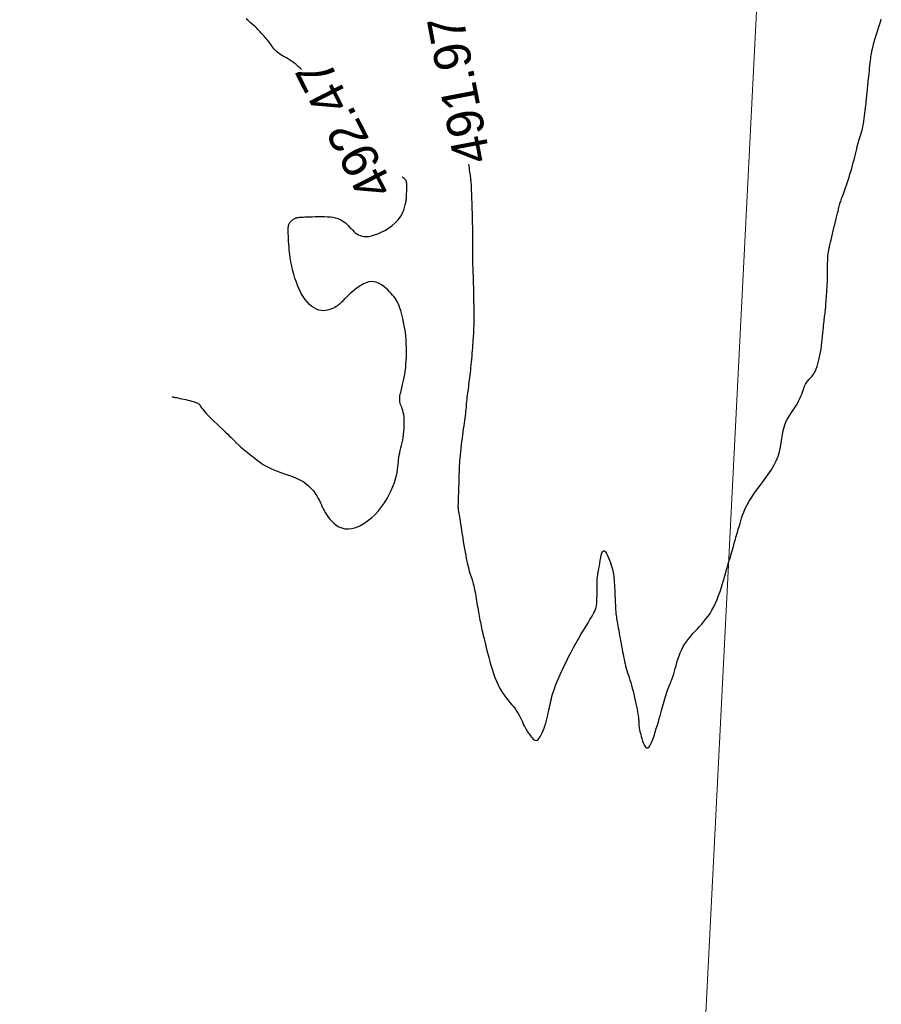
# Model space of a CAD drawing. Header units: millimetres. Extents: x 32690613 to 32693367, y 5343692 to 5344708.
# Tile 437 of 656: x 32692783 to 32692807, y 5344152 to 5344179. Entities that reach past the tile are written whole.
import ezdxf
from ezdxf.enums import TextEntityAlignment as Align

# ---------------------------------------------------------------- set-up
doc = ezdxf.new("R2010")
doc.units = ezdxf.units.MM
doc.header["$LTSCALE"] = 20
doc.layers.get('0').update_dxf_attribs({"lineweight": 18})
doc.layers.get('Defpoints').update_dxf_attribs({"color": 11, "lineweight": 18})
doc.layers.add('02-DGM_HL_492.00', color=82, linetype='Continuous')
doc.layers.add('02-DGM_HL_492.50', color=92, linetype='Continuous')

# ---------------------------------------------------------------- blocks, each defined once
blk = doc.blocks.new('A$C78070446')
blk.add_line((4470080.727, 5342716.075), (4470043.074, 5342296.396))

msp = doc.modelspace()

# ---------------------------------------------------------------- linework, layer by layer
at = {"layer": '02-DGM_HL_492.00', "elevation": 492, "flags": 128}
msp.add_lwpolyline([(32692795.276, 5344174.963), (32692795.28, 5344174.925), (32692795.288, 5344174.859), (32692795.296, 5344174.8), (32692795.302, 5344174.749), (32692795.309, 5344174.704), (32692795.315, 5344174.664), (32692795.32, 5344174.629), (32692795.325, 5344174.597), (32692795.329, 5344174.567), (32692795.332, 5344174.538), (32692795.335, 5344174.511), (32692795.338, 5344174.482), (32692795.34, 5344174.452), (32692795.342, 5344174.418), (32692795.344, 5344174.381), (32692795.346, 5344174.337), (32692795.348, 5344174.287), (32692795.35, 5344174.229), (32692795.353, 5344174.162), (32692795.356, 5344174.087), (32692795.359, 5344174.006), (32692795.362, 5344173.919), (32692795.365, 5344173.827), (32692795.368, 5344173.732), (32692795.371, 5344173.635), (32692795.374, 5344173.537), (32692795.376, 5344173.44), (32692795.378, 5344173.344), (32692795.379, 5344173.25), (32692795.381, 5344173.159), (32692795.382, 5344173.074), (32692795.382, 5344172.993), (32692795.383, 5344172.919), (32692795.383, 5344172.852), (32692795.383, 5344172.794), (32692795.383, 5344172.743), (32692795.383, 5344172.698), (32692795.383, 5344172.658), (32692795.382, 5344172.623), (32692795.382, 5344172.59), (32692795.382, 5344172.559), (32692795.381, 5344172.529), (32692795.381, 5344172.499), (32692795.381, 5344172.468), (32692795.382, 5344172.434), (32692795.382, 5344172.397), (32692795.383, 5344172.356), (32692795.384, 5344172.31), (32692795.385, 5344172.258), (32692795.387, 5344172.2), (32692795.389, 5344172.134), (32692795.392, 5344172.062), (32692795.394, 5344171.986), (32692795.397, 5344171.908), (32692795.4, 5344171.83), (32692795.402, 5344171.754), (32692795.405, 5344171.682), (32692795.407, 5344171.615), (32692795.409, 5344171.556), (32692795.41, 5344171.502), (32692795.411, 5344171.452), (32692795.412, 5344171.404), (32692795.413, 5344171.357), (32692795.413, 5344171.307), (32692795.414, 5344171.254), (32692795.414, 5344171.195), (32692795.415, 5344171.129), (32692795.415, 5344171.057), (32692795.416, 5344170.981), (32692795.416, 5344170.903), (32692795.416, 5344170.825), (32692795.416, 5344170.748), (32692795.416, 5344170.674), (32692795.416, 5344170.605), (32692795.415, 5344170.542), (32692795.414, 5344170.484), (32692795.412, 5344170.43), (32692795.41, 5344170.378), (32692795.407, 5344170.327), (32692795.404, 5344170.274), (32692795.4, 5344170.218), (32692795.396, 5344170.158), (32692795.391, 5344170.093), (32692795.386, 5344170.022), (32692795.38, 5344169.948), (32692795.373, 5344169.871), (32692795.367, 5344169.792), (32692795.36, 5344169.713), (32692795.353, 5344169.634), (32692795.345, 5344169.557), (32692795.338, 5344169.481), (32692795.331, 5344169.409), (32692795.324, 5344169.338), (32692795.316, 5344169.269), (32692795.308, 5344169.202), (32692795.301, 5344169.137), (32692795.293, 5344169.072), (32692795.285, 5344169.009), (32692795.277, 5344168.947), (32692795.269, 5344168.885), (32692795.26, 5344168.824), (32692795.252, 5344168.765), (32692795.245, 5344168.706), (32692795.237, 5344168.648), (32692795.231, 5344168.592), (32692795.225, 5344168.536), (32692795.219, 5344168.482), (32692795.214, 5344168.428), (32692795.21, 5344168.374), (32692795.205, 5344168.32), (32692795.2, 5344168.265), (32692795.195, 5344168.209), (32692795.189, 5344168.15), (32692795.182, 5344168.088), (32692795.173, 5344168.024), (32692795.164, 5344167.956), (32692795.154, 5344167.885), (32692795.143, 5344167.811), (32692795.132, 5344167.733), (32692795.12, 5344167.652), (32692795.109, 5344167.567), (32692795.097, 5344167.478), (32692795.086, 5344167.386), (32692795.075, 5344167.292), (32692795.064, 5344167.198), (32692795.055, 5344167.105), (32692795.046, 5344167.016), (32692795.038, 5344166.932), (32692795.031, 5344166.856), (32692795.026, 5344166.788), (32692795.022, 5344166.73), (32692795.019, 5344166.68), (32692795.017, 5344166.635), (32692795.015, 5344166.593), (32692795.014, 5344166.549), (32692795.013, 5344166.503), (32692795.012, 5344166.45), (32692795.01, 5344166.388), (32692795.008, 5344166.316), (32692795.005, 5344166.234), (32692795.002, 5344166.148), (32692794.999, 5344166.058), (32692794.996, 5344165.969), (32692794.993, 5344165.884), (32692794.99, 5344165.806), (32692794.988, 5344165.737), (32692794.987, 5344165.681), (32692794.986, 5344165.636), (32692794.986, 5344165.6), (32692794.987, 5344165.572), (32692794.988, 5344165.551), (32692794.99, 5344165.534), (32692794.992, 5344165.52), (32692794.994, 5344165.507), (32692794.997, 5344165.494), (32692795, 5344165.479), (32692795.003, 5344165.461), (32692795.008, 5344165.438), (32692795.013, 5344165.408), (32692795.019, 5344165.371), (32692795.026, 5344165.325), (32692795.035, 5344165.269), (32692795.046, 5344165.201), (32692795.057, 5344165.123), (32692795.07, 5344165.037), (32692795.084, 5344164.945), (32692795.099, 5344164.848), (32692795.115, 5344164.749), (32692795.131, 5344164.65), (32692795.147, 5344164.551), (32692795.163, 5344164.456), (32692795.18, 5344164.363), (32692795.196, 5344164.275), (32692795.213, 5344164.191), (32692795.23, 5344164.111), (32692795.246, 5344164.036), (32692795.263, 5344163.966), (32692795.28, 5344163.901), (32692795.296, 5344163.842), (32692795.313, 5344163.787), (32692795.329, 5344163.736), (32692795.345, 5344163.688), (32692795.36, 5344163.64), (32692795.375, 5344163.594), (32692795.39, 5344163.546), (32692795.403, 5344163.497), (32692795.416, 5344163.445), (32692795.429, 5344163.39), (32692795.44, 5344163.333), (32692795.452, 5344163.275), (32692795.462, 5344163.215), (32692795.473, 5344163.154), (32692795.483, 5344163.092), (32692795.494, 5344163.03), (32692795.504, 5344162.968), (32692795.514, 5344162.906), (32692795.524, 5344162.845), (32692795.535, 5344162.784), (32692795.545, 5344162.725), (32692795.555, 5344162.666), (32692795.566, 5344162.61), (32692795.576, 5344162.555), (32692795.586, 5344162.502), (32692795.597, 5344162.45), (32692795.608, 5344162.399), (32692795.619, 5344162.348), (32692795.63, 5344162.295), (32692795.642, 5344162.241), (32692795.655, 5344162.184), (32692795.669, 5344162.124), (32692795.684, 5344162.06), (32692795.699, 5344161.992), (32692795.716, 5344161.919), (32692795.735, 5344161.841), (32692795.755, 5344161.759), (32692795.777, 5344161.671), (32692795.8, 5344161.579), (32692795.826, 5344161.481), (32692795.855, 5344161.377), (32692795.885, 5344161.269), (32692795.918, 5344161.16), (32692795.954, 5344161.049), (32692795.993, 5344160.94), (32692796.035, 5344160.834), (32692796.081, 5344160.732), (32692796.129, 5344160.636), (32692796.181, 5344160.548), (32692796.236, 5344160.467), (32692796.292, 5344160.392), (32692796.348, 5344160.322), (32692796.404, 5344160.255), (32692796.457, 5344160.192), (32692796.508, 5344160.13), (32692796.555, 5344160.069), (32692796.596, 5344160.008), (32692796.633, 5344159.948), (32692796.666, 5344159.889), (32692796.695, 5344159.831), (32692796.722, 5344159.775), (32692796.746, 5344159.723), (32692796.768, 5344159.673), (32692796.789, 5344159.628), (32692796.809, 5344159.587), (32692796.828, 5344159.55), (32692796.848, 5344159.517), (32692796.867, 5344159.485), (32692796.887, 5344159.455), (32692796.907, 5344159.426), (32692796.927, 5344159.397), (32692796.949, 5344159.367), (32692796.971, 5344159.337), (32692796.995, 5344159.306), (32692797.02, 5344159.277), (32692797.045, 5344159.252), (32692797.071, 5344159.233), (32692797.097, 5344159.221), (32692797.124, 5344159.218), (32692797.152, 5344159.225), (32692797.18, 5344159.245), (32692797.207, 5344159.276), (32692797.235, 5344159.316), (32692797.262, 5344159.365), (32692797.289, 5344159.421), (32692797.314, 5344159.483), (32692797.339, 5344159.548), (32692797.362, 5344159.617), (32692797.383, 5344159.687), (32692797.403, 5344159.759), (32692797.422, 5344159.83), (32692797.439, 5344159.902), (32692797.455, 5344159.972), (32692797.471, 5344160.041), (32692797.485, 5344160.108), (32692797.498, 5344160.173), (32692797.511, 5344160.235), (32692797.525, 5344160.295), (32692797.539, 5344160.355), (32692797.555, 5344160.417), (32692797.573, 5344160.482), (32692797.595, 5344160.552), (32692797.621, 5344160.628), (32692797.652, 5344160.713), (32692797.689, 5344160.806), (32692797.732, 5344160.908), (32692797.779, 5344161.017), (32692797.831, 5344161.132), (32692797.888, 5344161.252), (32692797.948, 5344161.376), (32692798.011, 5344161.502), (32692798.078, 5344161.63), (32692798.147, 5344161.757), (32692798.218, 5344161.883), (32692798.288, 5344162.006), (32692798.357, 5344162.125), (32692798.423, 5344162.236), (32692798.486, 5344162.34), (32692798.543, 5344162.434), (32692798.594, 5344162.517), (32692798.637, 5344162.588), (32692798.673, 5344162.649), (32692798.703, 5344162.703), (32692798.726, 5344162.752), (32692798.745, 5344162.799), (32692798.759, 5344162.848), (32692798.77, 5344162.9), (32692798.777, 5344162.958), (32692798.782, 5344163.025), (32692798.784, 5344163.099), (32692798.786, 5344163.177), (32692798.786, 5344163.257), (32692798.786, 5344163.337), (32692798.786, 5344163.414), (32692798.786, 5344163.485), (32692798.787, 5344163.548), (32692798.79, 5344163.602), (32692798.794, 5344163.648), (32692798.799, 5344163.689), (32692798.805, 5344163.728), (32692798.812, 5344163.768), (32692798.821, 5344163.81), (32692798.83, 5344163.859), (32692798.839, 5344163.917), (32692798.85, 5344163.985), (32692798.861, 5344164.06), (32692798.873, 5344164.137), (32692798.887, 5344164.212), (32692798.903, 5344164.28), (32692798.92, 5344164.336), (32692798.94, 5344164.377), (32692798.962, 5344164.397), (32692798.987, 5344164.393), (32692799.014, 5344164.369), (32692799.042, 5344164.327), (32692799.071, 5344164.272), (32692799.099, 5344164.209), (32692799.126, 5344164.141), (32692799.151, 5344164.073), (32692799.173, 5344164.008), (32692799.191, 5344163.95), (32692799.206, 5344163.897), (32692799.219, 5344163.849), (32692799.229, 5344163.802), (32692799.237, 5344163.756), (32692799.244, 5344163.708), (32692799.249, 5344163.657), (32692799.254, 5344163.6), (32692799.258, 5344163.536), (32692799.263, 5344163.467), (32692799.267, 5344163.395), (32692799.27, 5344163.32), (32692799.274, 5344163.245), (32692799.277, 5344163.171), (32692799.28, 5344163.101), (32692799.282, 5344163.035), (32692799.284, 5344162.976), (32692799.287, 5344162.922), (32692799.289, 5344162.874), (32692799.291, 5344162.829), (32692799.294, 5344162.787), (32692799.297, 5344162.748), (32692799.3, 5344162.709), (32692799.304, 5344162.671), (32692799.309, 5344162.632), (32692799.315, 5344162.591), (32692799.321, 5344162.549), (32692799.329, 5344162.505), (32692799.337, 5344162.457), (32692799.346, 5344162.406), (32692799.356, 5344162.351), (32692799.367, 5344162.292), (32692799.379, 5344162.227), (32692799.391, 5344162.159), (32692799.404, 5344162.087), (32692799.418, 5344162.012), (32692799.432, 5344161.937), (32692799.446, 5344161.861), (32692799.459, 5344161.786), (32692799.473, 5344161.712), (32692799.486, 5344161.641), (32692799.499, 5344161.572), (32692799.511, 5344161.505), (32692799.525, 5344161.44), (32692799.538, 5344161.376), (32692799.553, 5344161.313), (32692799.568, 5344161.25), (32692799.585, 5344161.188), (32692799.603, 5344161.126), (32692799.622, 5344161.064), (32692799.642, 5344161), (32692799.663, 5344160.935), (32692799.685, 5344160.867), (32692799.707, 5344160.797), (32692799.729, 5344160.723), (32692799.751, 5344160.645), (32692799.773, 5344160.562), (32692799.794, 5344160.477), (32692799.814, 5344160.39), (32692799.833, 5344160.304), (32692799.851, 5344160.22), (32692799.867, 5344160.14), (32692799.881, 5344160.066), (32692799.893, 5344160), (32692799.903, 5344159.942), (32692799.91, 5344159.892), (32692799.916, 5344159.85), (32692799.92, 5344159.813), (32692799.923, 5344159.781), (32692799.925, 5344159.752), (32692799.926, 5344159.726), (32692799.927, 5344159.701), (32692799.928, 5344159.675), (32692799.93, 5344159.649), (32692799.932, 5344159.621), (32692799.936, 5344159.588), (32692799.941, 5344159.552), (32692799.949, 5344159.509), (32692799.959, 5344159.46), (32692799.972, 5344159.402), (32692799.989, 5344159.336), (32692800.008, 5344159.266), (32692800.031, 5344159.196), (32692800.056, 5344159.13), (32692800.084, 5344159.074), (32692800.113, 5344159.032), (32692800.144, 5344159.009), (32692800.176, 5344159.01), (32692800.21, 5344159.037), (32692800.243, 5344159.088), (32692800.277, 5344159.158), (32692800.311, 5344159.242), (32692800.344, 5344159.337), (32692800.376, 5344159.438), (32692800.407, 5344159.539), (32692800.435, 5344159.637), (32692800.462, 5344159.728), (32692800.486, 5344159.812), (32692800.509, 5344159.891), (32692800.53, 5344159.964), (32692800.551, 5344160.033), (32692800.57, 5344160.1), (32692800.589, 5344160.164), (32692800.607, 5344160.228), (32692800.625, 5344160.291), (32692800.644, 5344160.353), (32692800.662, 5344160.415), (32692800.68, 5344160.474), (32692800.698, 5344160.532), (32692800.716, 5344160.586), (32692800.733, 5344160.637), (32692800.75, 5344160.684), (32692800.767, 5344160.726), (32692800.784, 5344160.765), (32692800.801, 5344160.804), (32692800.817, 5344160.843), (32692800.834, 5344160.884), (32692800.851, 5344160.929), (32692800.869, 5344160.98), (32692800.887, 5344161.039), (32692800.905, 5344161.107), (32692800.925, 5344161.182), (32692800.947, 5344161.263), (32692800.971, 5344161.349), (32692800.998, 5344161.437), (32692801.028, 5344161.525), (32692801.062, 5344161.613), (32692801.1, 5344161.698), (32692801.143, 5344161.779), (32692801.19, 5344161.856), (32692801.241, 5344161.929), (32692801.295, 5344162), (32692801.351, 5344162.068), (32692801.409, 5344162.135), (32692801.468, 5344162.2), (32692801.528, 5344162.265), (32692801.588, 5344162.33), (32692801.648, 5344162.396), (32692801.707, 5344162.464), (32692801.764, 5344162.535), (32692801.821, 5344162.61), (32692801.875, 5344162.689), (32692801.927, 5344162.774), (32692801.977, 5344162.866), (32692802.024, 5344162.966), (32692802.068, 5344163.071), (32692802.11, 5344163.179), (32692802.148, 5344163.29), (32692802.184, 5344163.401), (32692802.218, 5344163.509), (32692802.249, 5344163.614), (32692802.278, 5344163.712), (32692802.304, 5344163.803), (32692802.329, 5344163.887), (32692802.351, 5344163.966), (32692802.373, 5344164.039), (32692802.393, 5344164.108), (32692802.412, 5344164.175), (32692802.431, 5344164.239), (32692802.449, 5344164.303), (32692802.468, 5344164.366), (32692802.486, 5344164.429), (32692802.504, 5344164.49), (32692802.521, 5344164.55), (32692802.538, 5344164.609), (32692802.554, 5344164.664), (32692802.57, 5344164.717), (32692802.584, 5344164.767), (32692802.597, 5344164.812), (32692802.61, 5344164.856), (32692802.622, 5344164.898), (32692802.635, 5344164.941), (32692802.648, 5344164.985), (32692802.662, 5344165.033), (32692802.677, 5344165.087), (32692802.694, 5344165.146), (32692802.714, 5344165.213), (32692802.737, 5344165.288), (32692802.765, 5344165.37), (32692802.799, 5344165.458), (32692802.839, 5344165.552), (32692802.888, 5344165.652), (32692802.945, 5344165.757), (32692803.014, 5344165.868), (32692803.093, 5344165.982), (32692803.18, 5344166.1), (32692803.272, 5344166.221), (32692803.365, 5344166.345), (32692803.456, 5344166.471), (32692803.542, 5344166.598), (32692803.619, 5344166.725), (32692803.684, 5344166.853), (32692803.734, 5344166.98), (32692803.772, 5344167.105), (32692803.8, 5344167.228), (32692803.821, 5344167.348), (32692803.838, 5344167.464), (32692803.855, 5344167.575), (32692803.874, 5344167.68), (32692803.898, 5344167.779), (32692803.929, 5344167.87), (32692803.967, 5344167.955), (32692804.01, 5344168.034), (32692804.055, 5344168.108), (32692804.103, 5344168.178), (32692804.15, 5344168.246), (32692804.195, 5344168.311), (32692804.236, 5344168.375), (32692804.273, 5344168.439), (32692804.305, 5344168.502), (32692804.333, 5344168.564), (32692804.358, 5344168.624), (32692804.38, 5344168.682), (32692804.399, 5344168.736), (32692804.418, 5344168.787), (32692804.435, 5344168.834), (32692804.452, 5344168.876), (32692804.469, 5344168.914), (32692804.485, 5344168.948), (32692804.502, 5344168.979), (32692804.52, 5344169.007), (32692804.537, 5344169.032), (32692804.556, 5344169.056), (32692804.576, 5344169.078), (32692804.596, 5344169.1), (32692804.618, 5344169.121), (32692804.64, 5344169.144), (32692804.662, 5344169.169), (32692804.685, 5344169.198), (32692804.709, 5344169.232), (32692804.732, 5344169.272), (32692804.755, 5344169.319), (32692804.778, 5344169.374), (32692804.8, 5344169.436), (32692804.822, 5344169.505), (32692804.842, 5344169.579), (32692804.862, 5344169.658), (32692804.88, 5344169.741), (32692804.896, 5344169.826), (32692804.911, 5344169.913), (32692804.924, 5344170.001), (32692804.934, 5344170.089), (32692804.944, 5344170.176), (32692804.952, 5344170.26), (32692804.959, 5344170.342), (32692804.966, 5344170.419), (32692804.972, 5344170.491), (32692804.978, 5344170.558), (32692804.984, 5344170.617), (32692804.99, 5344170.67), (32692804.996, 5344170.719), (32692805.001, 5344170.763), (32692805.007, 5344170.805), (32692805.013, 5344170.846), (32692805.018, 5344170.885), (32692805.023, 5344170.925), (32692805.028, 5344170.967), (32692805.032, 5344171.01), (32692805.036, 5344171.056), (32692805.04, 5344171.104), (32692805.044, 5344171.155), (32692805.048, 5344171.208), (32692805.052, 5344171.266), (32692805.057, 5344171.326), (32692805.061, 5344171.391), (32692805.066, 5344171.459), (32692805.071, 5344171.529), (32692805.075, 5344171.602), (32692805.079, 5344171.676), (32692805.083, 5344171.751), (32692805.086, 5344171.825), (32692805.088, 5344171.9), (32692805.089, 5344171.973), (32692805.089, 5344172.045), (32692805.089, 5344172.116), (32692805.089, 5344172.186), (32692805.09, 5344172.254), (32692805.091, 5344172.321), (32692805.094, 5344172.386), (32692805.099, 5344172.449), (32692805.105, 5344172.511), (32692805.114, 5344172.573), (32692805.124, 5344172.634), (32692805.136, 5344172.697), (32692805.15, 5344172.761), (32692805.166, 5344172.829), (32692805.183, 5344172.9), (32692805.201, 5344172.976), (32692805.221, 5344173.057), (32692805.242, 5344173.142), (32692805.263, 5344173.228), (32692805.284, 5344173.315), (32692805.305, 5344173.4), (32692805.324, 5344173.481), (32692805.343, 5344173.556), (32692805.359, 5344173.623), (32692805.373, 5344173.682), (32692805.386, 5344173.733), (32692805.397, 5344173.777), (32692805.407, 5344173.816), (32692805.416, 5344173.851), (32692805.426, 5344173.884), (32692805.436, 5344173.916), (32692805.446, 5344173.949), (32692805.458, 5344173.984), (32692805.471, 5344174.022), (32692805.486, 5344174.062), (32692805.501, 5344174.106), (32692805.519, 5344174.153), (32692805.537, 5344174.205), (32692805.557, 5344174.26), (32692805.578, 5344174.321), (32692805.601, 5344174.387), (32692805.625, 5344174.458), (32692805.65, 5344174.532), (32692805.675, 5344174.609), (32692805.699, 5344174.688), (32692805.724, 5344174.768), (32692805.748, 5344174.849), (32692805.77, 5344174.929), (32692805.791, 5344175.009), (32692805.811, 5344175.087), (32692805.83, 5344175.163), (32692805.848, 5344175.238), (32692805.866, 5344175.311), (32692805.883, 5344175.381), (32692805.9, 5344175.449), (32692805.918, 5344175.513), (32692805.936, 5344175.575), (32692805.954, 5344175.635), (32692805.972, 5344175.693), (32692805.99, 5344175.751), (32692806.007, 5344175.809), (32692806.024, 5344175.869), (32692806.04, 5344175.931), (32692806.054, 5344175.997), (32692806.068, 5344176.066), (32692806.08, 5344176.138), (32692806.091, 5344176.212), (32692806.101, 5344176.286), (32692806.11, 5344176.36), (32692806.118, 5344176.432), (32692806.125, 5344176.502), (32692806.132, 5344176.567), (32692806.138, 5344176.627), (32692806.144, 5344176.683), (32692806.149, 5344176.734), (32692806.154, 5344176.781), (32692806.159, 5344176.826), (32692806.163, 5344176.867), (32692806.167, 5344176.906), (32692806.171, 5344176.944), (32692806.175, 5344176.98), (32692806.178, 5344177.016), (32692806.182, 5344177.053), (32692806.186, 5344177.092), (32692806.191, 5344177.134), (32692806.195, 5344177.181), (32692806.201, 5344177.234), (32692806.207, 5344177.293), (32692806.214, 5344177.359), (32692806.221, 5344177.431), (32692806.229, 5344177.506), (32692806.237, 5344177.583), (32692806.245, 5344177.658), (32692806.253, 5344177.73), (32692806.261, 5344177.797), (32692806.268, 5344177.856), (32692806.274, 5344177.905), (32692806.28, 5344177.946), (32692806.285, 5344177.981), (32692806.29, 5344178.011), (32692806.296, 5344178.038), (32692806.301, 5344178.065), (32692806.308, 5344178.092), (32692806.315, 5344178.121), (32692806.323, 5344178.155), (32692806.332, 5344178.193), (32692806.343, 5344178.234), (32692806.355, 5344178.279), (32692806.367, 5344178.327), (32692806.381, 5344178.378), (32692806.397, 5344178.431), (32692806.413, 5344178.487), (32692806.431, 5344178.544), (32692806.45, 5344178.602), (32692806.469, 5344178.66), (32692806.488, 5344178.718), (32692806.507, 5344178.775), (32692806.525, 5344178.831), (32692806.541, 5344178.883), (32692806.556, 5344178.932)], dxfattribs=at)
at = {"layer": '02-DGM_HL_492.50', "elevation": 492.5, "flags": 128}
for points in [[(32692790.709, 5344177.555), (32692790.674, 5344177.589), (32692790.612, 5344177.646), (32692790.552, 5344177.697), (32692790.493, 5344177.743), (32692790.437, 5344177.783), (32692790.382, 5344177.818), (32692790.33, 5344177.849), (32692790.281, 5344177.876), (32692790.233, 5344177.901), (32692790.188, 5344177.926), (32692790.146, 5344177.95), (32692790.105, 5344177.976), (32692790.067, 5344178.004), (32692790.031, 5344178.035), (32692789.998, 5344178.07), (32692789.966, 5344178.107), (32692789.935, 5344178.145), (32692789.906, 5344178.184), (32692789.878, 5344178.223), (32692789.85, 5344178.261), (32692789.823, 5344178.298), (32692789.797, 5344178.333), (32692789.77, 5344178.367), (32692789.744, 5344178.399), (32692789.717, 5344178.43), (32692789.691, 5344178.46), (32692789.664, 5344178.49), (32692789.636, 5344178.519), (32692789.609, 5344178.549), (32692789.58, 5344178.58), (32692789.551, 5344178.611), (32692789.519, 5344178.644), (32692789.485, 5344178.678), (32692789.448, 5344178.715), (32692789.407, 5344178.753), (32692789.361, 5344178.795), (32692789.31, 5344178.839), (32692789.254, 5344178.887), (32692789.193, 5344178.937)], [(32692787.177, 5344168.608), (32692787.178, 5344168.608), (32692787.181, 5344168.607), (32692787.187, 5344168.606), (32692787.197, 5344168.604), (32692787.211, 5344168.601), (32692787.231, 5344168.597), (32692787.257, 5344168.591), (32692787.291, 5344168.584), (32692787.333, 5344168.575), (32692787.382, 5344168.565), (32692787.435, 5344168.554), (32692787.491, 5344168.541), (32692787.548, 5344168.529), (32692787.605, 5344168.516), (32692787.658, 5344168.503), (32692787.708, 5344168.49), (32692787.751, 5344168.478), (32692787.789, 5344168.467), (32692787.821, 5344168.455), (32692787.849, 5344168.444), (32692787.872, 5344168.432), (32692787.892, 5344168.419), (32692787.909, 5344168.406), (32692787.923, 5344168.391), (32692787.935, 5344168.375), (32692787.948, 5344168.357), (32692787.961, 5344168.335), (32692787.978, 5344168.309), (32692788.001, 5344168.278), (32692788.03, 5344168.24), (32692788.068, 5344168.194), (32692788.116, 5344168.14), (32692788.176, 5344168.078), (32692788.246, 5344168.008), (32692788.322, 5344167.934), (32692788.401, 5344167.858), (32692788.481, 5344167.782), (32692788.558, 5344167.71), (32692788.629, 5344167.643), (32692788.693, 5344167.583), (32692788.745, 5344167.534), (32692788.787, 5344167.493), (32692788.821, 5344167.46), (32692788.847, 5344167.434), (32692788.867, 5344167.413), (32692788.883, 5344167.397), (32692788.896, 5344167.383), (32692788.908, 5344167.37), (32692788.918, 5344167.358), (32692788.93, 5344167.346), (32692788.943, 5344167.333), (32692788.958, 5344167.318), (32692788.975, 5344167.301), (32692788.997, 5344167.282), (32692789.022, 5344167.259), (32692789.054, 5344167.233), (32692789.09, 5344167.202), (32692789.132, 5344167.168), (32692789.178, 5344167.131), (32692789.228, 5344167.091), (32692789.28, 5344167.05), (32692789.333, 5344167.007), (32692789.388, 5344166.964), (32692789.442, 5344166.921), (32692789.495, 5344166.879), (32692789.549, 5344166.838), (32692789.605, 5344166.797), (32692789.663, 5344166.758), (32692789.725, 5344166.719), (32692789.794, 5344166.682), (32692789.869, 5344166.645), (32692789.952, 5344166.61), (32692790.045, 5344166.575), (32692790.144, 5344166.54), (32692790.248, 5344166.505), (32692790.355, 5344166.468), (32692790.461, 5344166.429), (32692790.565, 5344166.387), (32692790.664, 5344166.34), (32692790.756, 5344166.288), (32692790.838, 5344166.231), (32692790.911, 5344166.169), (32692790.976, 5344166.103), (32692791.033, 5344166.035), (32692791.083, 5344165.967), (32692791.126, 5344165.899), (32692791.164, 5344165.832), (32692791.197, 5344165.769), (32692791.226, 5344165.71), (32692791.252, 5344165.654), (32692791.277, 5344165.6), (32692791.302, 5344165.548), (32692791.328, 5344165.496), (32692791.357, 5344165.443), (32692791.391, 5344165.389), (32692791.43, 5344165.333), (32692791.476, 5344165.273), (32692791.529, 5344165.213), (32692791.589, 5344165.155), (32692791.656, 5344165.102), (32692791.73, 5344165.056), (32692791.81, 5344165.022), (32692791.897, 5344165), (32692791.99, 5344164.995), (32692792.089, 5344165.008), (32692792.193, 5344165.038), (32692792.3, 5344165.084), (32692792.408, 5344165.145), (32692792.515, 5344165.217), (32692792.619, 5344165.301), (32692792.719, 5344165.394), (32692792.812, 5344165.494), (32692792.898, 5344165.6), (32692792.976, 5344165.711), (32692793.046, 5344165.824), (32692793.108, 5344165.937), (32692793.162, 5344166.05), (32692793.208, 5344166.159), (32692793.247, 5344166.264), (32692793.279, 5344166.363), (32692793.303, 5344166.454), (32692793.32, 5344166.538), (32692793.333, 5344166.616), (32692793.343, 5344166.689), (32692793.35, 5344166.757), (32692793.356, 5344166.823), (32692793.363, 5344166.887), (32692793.371, 5344166.95), (32692793.382, 5344167.013), (32692793.395, 5344167.077), (32692793.41, 5344167.142), (32692793.426, 5344167.208), (32692793.443, 5344167.276), (32692793.459, 5344167.347), (32692793.474, 5344167.42), (32692793.488, 5344167.497), (32692793.499, 5344167.577), (32692793.508, 5344167.66), (32692793.515, 5344167.743), (32692793.518, 5344167.826), (32692793.519, 5344167.907), (32692793.517, 5344167.985), (32692793.512, 5344168.057), (32692793.504, 5344168.123), (32692793.492, 5344168.181), (32692793.478, 5344168.233), (32692793.463, 5344168.279), (32692793.447, 5344168.321), (32692793.432, 5344168.359), (32692793.417, 5344168.395), (32692793.405, 5344168.431), (32692793.397, 5344168.466), (32692793.392, 5344168.503), (32692793.392, 5344168.542), (32692793.394, 5344168.584), (32692793.4, 5344168.628), (32692793.409, 5344168.676), (32692793.42, 5344168.727), (32692793.433, 5344168.783), (32692793.448, 5344168.844), (32692793.464, 5344168.909), (32692793.48, 5344168.98), (32692793.497, 5344169.055), (32692793.514, 5344169.135), (32692793.529, 5344169.219), (32692793.544, 5344169.306), (32692793.556, 5344169.397), (32692793.565, 5344169.491), (32692793.572, 5344169.588), (32692793.576, 5344169.686), (32692793.578, 5344169.783), (32692793.578, 5344169.878), (32692793.576, 5344169.969), (32692793.573, 5344170.054), (32692793.569, 5344170.131), (32692793.566, 5344170.198), (32692793.562, 5344170.256), (32692793.557, 5344170.304), (32692793.553, 5344170.347), (32692793.548, 5344170.385), (32692793.542, 5344170.423), (32692793.535, 5344170.462), (32692793.526, 5344170.505), (32692793.516, 5344170.554), (32692793.504, 5344170.611), (32692793.49, 5344170.675), (32692793.475, 5344170.745), (32692793.458, 5344170.817), (32692793.439, 5344170.89), (32692793.42, 5344170.962), (32692793.398, 5344171.032), (32692793.376, 5344171.096), (32692793.352, 5344171.155), (32692793.326, 5344171.208), (32692793.298, 5344171.257), (32692793.268, 5344171.302), (32692793.235, 5344171.346), (32692793.199, 5344171.389), (32692793.159, 5344171.433), (32692793.114, 5344171.479), (32692793.066, 5344171.528), (32692793.013, 5344171.577), (32692792.956, 5344171.625), (32692792.895, 5344171.669), (32692792.831, 5344171.706), (32692792.764, 5344171.735), (32692792.695, 5344171.753), (32692792.623, 5344171.758), (32692792.549, 5344171.748), (32692792.475, 5344171.724), (32692792.401, 5344171.691), (32692792.328, 5344171.649), (32692792.259, 5344171.603), (32692792.193, 5344171.554), (32692792.133, 5344171.505), (32692792.079, 5344171.459), (32692792.032, 5344171.418), (32692791.992, 5344171.382), (32692791.957, 5344171.349), (32692791.928, 5344171.321), (32692791.902, 5344171.295), (32692791.879, 5344171.271), (32692791.858, 5344171.249), (32692791.838, 5344171.227), (32692791.817, 5344171.205), (32692791.797, 5344171.184), (32692791.775, 5344171.162), (32692791.751, 5344171.14), (32692791.724, 5344171.118), (32692791.694, 5344171.096), (32692791.66, 5344171.074), (32692791.622, 5344171.052), (32692791.579, 5344171.029), (32692791.531, 5344171.008), (32692791.479, 5344170.989), (32692791.423, 5344170.974), (32692791.365, 5344170.965), (32692791.305, 5344170.961), (32692791.243, 5344170.965), (32692791.18, 5344170.979), (32692791.117, 5344171.002), (32692791.053, 5344171.036), (32692790.991, 5344171.079), (32692790.929, 5344171.132), (32692790.869, 5344171.194), (32692790.811, 5344171.265), (32692790.756, 5344171.345), (32692790.704, 5344171.433), (32692790.655, 5344171.528), (32692790.61, 5344171.63), (32692790.569, 5344171.738), (32692790.531, 5344171.848), (32692790.497, 5344171.961), (32692790.467, 5344172.074), (32692790.442, 5344172.187), (32692790.42, 5344172.297), (32692790.402, 5344172.404), (32692790.387, 5344172.507), (32692790.376, 5344172.604), (32692790.368, 5344172.697), (32692790.361, 5344172.783), (32692790.356, 5344172.864), (32692790.353, 5344172.937), (32692790.35, 5344173.004), (32692790.348, 5344173.062), (32692790.346, 5344173.114), (32692790.346, 5344173.159), (32692790.346, 5344173.199), (32692790.347, 5344173.233), (32692790.35, 5344173.264), (32692790.355, 5344173.29), (32692790.361, 5344173.314), (32692790.37, 5344173.336), (32692790.381, 5344173.356), (32692790.393, 5344173.374), (32692790.407, 5344173.391), (32692790.422, 5344173.406), (32692790.437, 5344173.42), (32692790.452, 5344173.432), (32692790.468, 5344173.444), (32692790.483, 5344173.454), (32692790.497, 5344173.464), (32692790.512, 5344173.473), (32692790.527, 5344173.481), (32692790.542, 5344173.488), (32692790.557, 5344173.494), (32692790.573, 5344173.499), (32692790.59, 5344173.504), (32692790.608, 5344173.508), (32692790.628, 5344173.511), (32692790.651, 5344173.513), (32692790.679, 5344173.516), (32692790.712, 5344173.518), (32692790.753, 5344173.52), (32692790.801, 5344173.522), (32692790.858, 5344173.524), (32692790.926, 5344173.526), (32692791.001, 5344173.529), (32692791.082, 5344173.531), (32692791.167, 5344173.532), (32692791.253, 5344173.532), (32692791.339, 5344173.531), (32692791.421, 5344173.527), (32692791.498, 5344173.521), (32692791.567, 5344173.512), (32692791.63, 5344173.5), (32692791.687, 5344173.485), (32692791.738, 5344173.466), (32692791.785, 5344173.445), (32692791.829, 5344173.42), (32692791.87, 5344173.391), (32692791.91, 5344173.359), (32692791.948, 5344173.324), (32692791.986, 5344173.285), (32692792.024, 5344173.246), (32692792.062, 5344173.205), (32692792.1, 5344173.166), (32692792.139, 5344173.127), (32692792.18, 5344173.092), (32692792.222, 5344173.06), (32692792.266, 5344173.033), (32692792.313, 5344173.011), (32692792.363, 5344172.995), (32692792.418, 5344172.986), (32692792.478, 5344172.985), (32692792.545, 5344172.991), (32692792.619, 5344173.005), (32692792.701, 5344173.029), (32692792.792, 5344173.062), (32692792.888, 5344173.105), (32692792.987, 5344173.156), (32692793.087, 5344173.217), (32692793.183, 5344173.286), (32692793.273, 5344173.363), (32692793.354, 5344173.448), (32692793.422, 5344173.541), (32692793.476, 5344173.64), (32692793.517, 5344173.744), (32692793.546, 5344173.849), (32692793.566, 5344173.953), (32692793.577, 5344174.054), (32692793.583, 5344174.147), (32692793.586, 5344174.232), (32692793.586, 5344174.303), (32692793.585, 5344174.361), (32692793.584, 5344174.405), (32692793.584, 5344174.438), (32692793.582, 5344174.462), (32692793.581, 5344174.478), (32692793.579, 5344174.49), (32692793.577, 5344174.497), (32692793.574, 5344174.504), (32692793.571, 5344174.51), (32692793.567, 5344174.517), (32692793.561, 5344174.525), (32692793.553, 5344174.535), (32692793.543, 5344174.545), (32692793.53, 5344174.558), (32692793.512, 5344174.572), (32692793.491, 5344174.589), (32692793.465, 5344174.608), (32692793.456, 5344174.614)]]:
    msp.add_lwpolyline(points, dxfattribs=at)

# ---------------------------------------------------------------- block references
at = {"layer": 'Defpoints', "rotation": 2.237485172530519}
msp.add_blockref('A$C78070446', (28434719.524, -168960.664), dxfattribs=at)

# ---------------------------------------------------------------- texts
at = {"layer": '02-DGM_HL_492.00'}
msp.add_text('491.97', height=1, rotation=100.8434, dxfattribs=at).set_placement((32692795.004, 5344176.995, 492), align=Align.MIDDLE)
at = {"layer": '02-DGM_HL_492.50'}
msp.add_text('492.47', height=1, rotation=117.0807, dxfattribs=at).set_placement((32692791.879, 5344175.904, 492.5), align=Align.MIDDLE)

doc.saveas('drawing.dxf')
